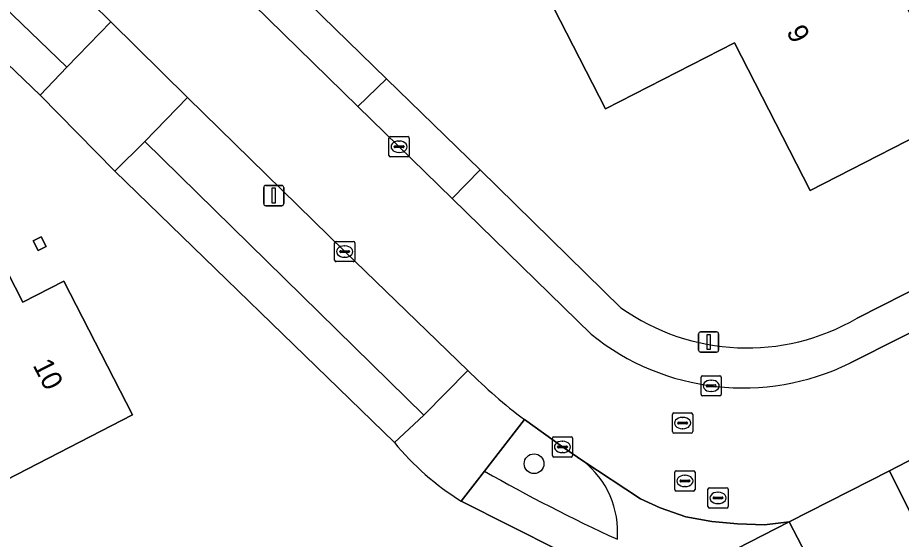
# Model space of a CAD drawing. Extents: x 162722 to 165104, y 384719 to 386284.
# Drawn here: x 163738.67 to 163782.39, y 384879.92 to 384905.7 of the extents above; entities that cross this region are included whole.
import ezdxf

# ---------------------------------------------------------------- set-up
doc = ezdxf.new("R2010")
doc.units = 0
for name, color, linetype in [('IMGEO_Boom', 7, 'Continuous'), ('IMGEO_Erf', 7, 'Continuous'), ('IMGEO_Groenvoorziening', 7, 'Continuous'), ('IMGEO_Kolk', 7, 'Continuous'), ('IMGEO_Lichtmast', 7, 'Continuous'), ('IMGEO_Pand', 7, 'Continuous'), ('IMGEO_Pand_nummerreeks', 7, 'Continuous'), ('IMGEO_Parkeervlak_open', 7, 'Continuous'), ('IMGEO_Rijbaan_lokaal_open', 7, 'Continuous'), ('IMGEO_Rioolput', 7, 'Continuous'), ('IMGEO_Voetpad_open', 7, 'Continuous')]:
    doc.layers.add(name, color=color, linetype=linetype)

msp = doc.modelspace()

# ---------------------------------------------------------------- linework, layer by layer
at = {"layer": 'IMGEO_Boom'}
msp.add_circle((163764.218, 384883.652), 0.489, dxfattribs=at)
at = {"layer": 'IMGEO_Erf'}
for points in [[(163743.466, 384898.114), (163739.775, 384901.866), (163727.21, 384913.912), (163723.266, 384917.713), (163708.711, 384931.843), (163707.497, 384933.071), (163703.684, 384937.056), (163680.028, 384919.248)], [(163780.2, 384890.85), (163802.549, 384902.163), (163807.441, 384904.73), (163819.455, 384910.881), (163825.569, 384913.978), (163829.408, 384915.914), (163834.666, 384918.562)], [(163744.145, 384915.113), (163756.92, 384902.682), (163761.551, 384898.186), (163768.518, 384891.364)], [(163757.307, 384884.706), (163743.466, 384898.114)], [(163763.01, 384867.097), (163767.881, 384878.148), (163760.604, 384881.808)]]:
    msp.add_lwpolyline(points, dxfattribs=at)
for points in [[(163785.355, 384900.981), (163777.882, 384897.15), (163774.136, 384904.459), (163767.758, 384901.19), (163764.87, 384906.825), (163771.152, 384910.045), (163770.733, 384910.863), (163778.304, 384914.744)], [(163726.707, 384892.894), (163728.818, 384893.978), (163735.374, 384897.343), (163735.863, 384897.594), (163737.794, 384893.832), (163738.923, 384891.634), (163740.951, 384892.675), (163744.345, 384886.063), (163734.448, 384880.983), (163730.109, 384889.438), (163728.82, 384888.776)], [(163739.824, 384894.873), (163740.07, 384894.393), (163739.679, 384894.193), (163739.433, 384894.673)]]:
    msp.add_lwpolyline(points, close=True, dxfattribs=at)
for centre, radius, start, end in [((163774.757, 384900.146), 10.772, 234.6101, 300.3512), ((163767.611, 384893.104), 13.292, 219.181, 238.1893)]:
    msp.add_arc(centre, radius, start, end, dxfattribs=at)
at = {"layer": 'IMGEO_Groenvoorziening'}
for points in [[(163743.27, 384905.487), (163742.334, 384906.411), (163734.773, 384913.719), (163730.72, 384917.677), (163728.529, 384915.354), (163741.103, 384903.254)], [(163760.946, 384888.265), (163754.848, 384894.139), (163747.074, 384901.756), (163744.952, 384899.586), (163758.757, 384886.047)], [(163786.314, 384881.972), (163784.84, 384884.855), (163783.113, 384883.98), (163781.796, 384883.299), (163783.206, 384880.485)]]:
    msp.add_lwpolyline(points, close=True, dxfattribs=at)
msp.add_lwpolyline([(163766.638, 384883.787), (163765.623, 384884.482), (163763.741, 384885.835), (163761.765, 384883.282)], dxfattribs=at)
for centre, radius, start, end in [((163763.905, 384880.277), 4.449, 355.3384, 52.0941), ((163804.304, 384958.238), 86.185, 240.424, 245.33575)]:
    msp.add_arc(centre, radius, start, end, dxfattribs=at)
at = {"layer": 'IMGEO_Kolk'}
for p, q in [((163757.039, 384898.892), (163757.039, 384899.744)), ((163757.114, 384899.818), (163757.966, 384899.818)), ((163758.04, 384899.744), (163758.04, 384898.892)), ((163757.298, 384899.312), (163757.298, 384899.324)), ((163757.736, 384899.275), (163757.338, 384899.275)), ((163757.341, 384899.361), (163757.739, 384899.361)), ((163757.527, 384899.598), (163757.552, 384899.598)), ((163757.782, 384899.324), (163757.782, 384899.312)), ((163757.55, 384899.038), (163757.525, 384899.038)), ((163757.966, 384898.818), (163757.114, 384898.818)), ((163754.347, 384893.713), (163754.347, 384894.565)), ((163754.422, 384894.639), (163755.274, 384894.639)), ((163755.348, 384894.565), (163755.348, 384893.713)), ((163754.606, 384894.133), (163754.606, 384894.145)), ((163755.044, 384894.096), (163754.646, 384894.096)), ((163754.649, 384894.182), (163755.047, 384894.182)), ((163754.835, 384894.419), (163754.86, 384894.419)), ((163755.09, 384894.145), (163755.09, 384894.133)), ((163755.274, 384893.639), (163754.422, 384893.639)), ((163754.858, 384893.859), (163754.833, 384893.859)), ((163772.48, 384887.075), (163772.48, 384887.927)), ((163772.555, 384888.001), (163773.407, 384888.001)), ((163773.481, 384887.927), (163773.481, 384887.075)), ((163772.739, 384887.495), (163772.739, 384887.507)), ((163772.782, 384887.544), (163773.18, 384887.544)), ((163772.968, 384887.781), (163772.993, 384887.781)), ((163773.223, 384887.507), (163773.223, 384887.495)), ((163773.177, 384887.458), (163772.779, 384887.458)), ((163772.991, 384887.221), (163772.966, 384887.221)), ((163773.407, 384887.001), (163772.555, 384887.001)), ((163765.122, 384884.056), (163765.122, 384884.908)), ((163765.197, 384884.982), (163766.049, 384884.982)), ((163766.123, 384884.908), (163766.123, 384884.056)), ((163765.381, 384884.476), (163765.381, 384884.488)), ((163765.819, 384884.439), (163765.421, 384884.439)), ((163765.424, 384884.525), (163765.822, 384884.525)), ((163765.61, 384884.762), (163765.635, 384884.762)), ((163765.865, 384884.488), (163765.865, 384884.476)), ((163766.049, 384883.982), (163765.197, 384883.982)), ((163765.633, 384884.202), (163765.608, 384884.202))]:
    msp.add_line(p, q, dxfattribs=at)
for points in [[(163757.039, 384898.892), (163757.039, 384899.744)], [(163757.114, 384899.818), (163757.966, 384899.818)], [(163758.04, 384899.744), (163758.04, 384898.892)], [(163757.966, 384898.818), (163757.114, 384898.818)], [(163754.347, 384893.713), (163754.347, 384894.565)], [(163754.422, 384894.639), (163755.274, 384894.639)], [(163755.348, 384894.565), (163755.348, 384893.713)], [(163755.274, 384893.639), (163754.422, 384893.639)], [(163772.48, 384887.075), (163772.48, 384887.927)], [(163772.555, 384888.001), (163773.407, 384888.001)], [(163773.481, 384887.927), (163773.481, 384887.075)], [(163773.407, 384887.001), (163772.555, 384887.001)], [(163765.122, 384884.056), (163765.122, 384884.908)], [(163765.197, 384884.982), (163766.049, 384884.982)], [(163766.123, 384884.908), (163766.123, 384884.056)], [(163766.049, 384883.982), (163765.197, 384883.982)]]:
    msp.add_lwpolyline(points, dxfattribs=at)
for centre, radius, start, end in [((163757.116, 384899.742), 0.0765, 91.552, 178.448), ((163757.116, 384899.742), 0.0765, 91.552, 178.448), ((163757.964, 384899.742), 0.0765, 1.552, 88.448), ((163757.964, 384899.742), 0.0765, 1.552, 88.448), ((163757.338, 384899.321), 0.0403, 85.8775, 175.7526), ((163757.335, 384899.311), 0.0366, 178.938, 274.7102), ((163757.739, 384899.318), 0.043, 264.8664, 352.4533), ((163757.743, 384899.323), 0.0386, 1.7309, 96.639), ((163757.116, 384898.894), 0.0765, 181.552, 268.448), ((163757.116, 384898.894), 0.0765, 181.552, 268.448), ((163757.964, 384898.894), 0.0765, 271.552, 358.448), ((163757.964, 384898.894), 0.0765, 271.552, 358.448), ((163754.424, 384894.563), 0.0765, 91.552, 178.448), ((163754.424, 384894.563), 0.0765, 91.552, 178.448), ((163755.272, 384894.563), 0.0765, 1.552, 88.448), ((163755.272, 384894.563), 0.0765, 1.552, 88.448), ((163754.646, 384894.142), 0.0403, 85.8775, 175.7526), ((163754.643, 384894.132), 0.0366, 178.938, 274.7102), ((163755.047, 384894.139), 0.043, 264.8664, 352.4533), ((163755.051, 384894.144), 0.0386, 1.7309, 96.639), ((163754.424, 384893.715), 0.0765, 181.552, 268.448), ((163754.424, 384893.715), 0.0765, 181.552, 268.448), ((163755.272, 384893.715), 0.0765, 271.552, 358.448), ((163755.272, 384893.715), 0.0765, 271.552, 358.448), ((163772.557, 384887.925), 0.0765, 91.552, 178.448), ((163772.557, 384887.925), 0.0765, 91.552, 178.448), ((163773.405, 384887.925), 0.0765, 1.552, 88.448), ((163773.405, 384887.925), 0.0765, 1.552, 88.448), ((163772.779, 384887.504), 0.0403, 85.8775, 175.7526), ((163772.776, 384887.494), 0.0366, 178.938, 274.7102), ((163773.18, 384887.501), 0.043, 264.8664, 352.4533), ((163773.184, 384887.506), 0.0386, 1.7309, 96.639), ((163772.557, 384887.077), 0.0765, 181.552, 268.448), ((163772.557, 384887.077), 0.0765, 181.552, 268.448), ((163773.405, 384887.077), 0.0765, 271.552, 358.448), ((163773.405, 384887.077), 0.0765, 271.552, 358.448), ((163765.199, 384884.906), 0.0765, 91.552, 178.448), ((163765.199, 384884.906), 0.0765, 91.552, 178.448), ((163766.047, 384884.906), 0.0765, 1.552, 88.448), ((163766.047, 384884.906), 0.0765, 1.552, 88.448), ((163765.421, 384884.485), 0.0403, 85.8775, 175.7526), ((163765.418, 384884.475), 0.0366, 178.938, 274.7102), ((163765.822, 384884.482), 0.043, 264.8664, 352.4533), ((163765.826, 384884.487), 0.0386, 1.7309, 96.639), ((163765.199, 384884.058), 0.0765, 181.552, 268.448), ((163765.199, 384884.058), 0.0765, 181.552, 268.448), ((163766.047, 384884.058), 0.0765, 271.552, 358.448), ((163766.047, 384884.058), 0.0765, 271.552, 358.448)]:
    msp.add_arc(centre, radius, start, end, dxfattribs=at)
for centre, major_axis, ratio, start_param, end_param in [((163757.526, 384899.318), (-0.387, 0.002), 0.722429, 4.712389, 7.853982), ((163757.551, 384899.318), (-0.39, 0.002), 0.717154, 1.570796, 4.712389), ((163754.834, 384894.139), (-0.387, 0.002), 0.722429, 4.712389, 7.853982), ((163754.859, 384894.139), (-0.39, 0.002), 0.717154, 1.570796, 4.712389), ((163772.967, 384887.501), (-0.387, 0.002), 0.722429, 4.712389, 7.853982), ((163772.992, 384887.501), (-0.39, 0.002), 0.717154, 1.570796, 4.712389), ((163765.609, 384884.482), (-0.387, 0.002), 0.722429, 4.712389, 7.853982), ((163765.634, 384884.482), (-0.39, 0.002), 0.717154, 1.570796, 4.712389)]:
    msp.add_ellipse(centre, major_axis=major_axis, ratio=ratio, start_param=start_param, end_param=end_param, dxfattribs=at)
at = {"layer": 'IMGEO_Lichtmast'}
for p, q in [((163750.84, 384896.506), (163750.84, 384897.306)), ((163750.84, 384897.306), (163750.84, 384896.506)), ((163750.94, 384897.406), (163751.73, 384897.406)), ((163751.73, 384897.406), (163750.94, 384897.406)), ((163751.83, 384897.306), (163751.83, 384896.506)), ((163751.83, 384896.506), (163751.83, 384897.306)), ((163751.73, 384896.406), (163750.94, 384896.406)), ((163750.94, 384896.406), (163751.73, 384896.406)), ((163772.46, 384890.166), (163773.25, 384890.166)), ((163773.25, 384890.166), (163772.46, 384890.166)), ((163772.36, 384889.266), (163772.36, 384890.066)), ((163772.36, 384890.066), (163772.36, 384889.266)), ((163773.35, 384890.066), (163773.35, 384889.266)), ((163773.35, 384889.266), (163773.35, 384890.066)), ((163773.25, 384889.166), (163772.46, 384889.166)), ((163772.46, 384889.166), (163773.25, 384889.166))]:
    msp.add_line(p, q, dxfattribs=at)
for points in [[(163751.26, 384897.281), (163751.41, 384897.281), (163751.41, 384896.531), (163751.26, 384896.531), (163751.26, 384897.281)], [(163772.78, 384890.041), (163772.93, 384890.041), (163772.93, 384889.291), (163772.78, 384889.291), (163772.78, 384890.041)]]:
    msp.add_lwpolyline(points, dxfattribs=at)
for centre, start, end in [((163750.94, 384897.306), 90, 180), ((163750.94, 384897.306), 90, 180), ((163751.73, 384897.306), 0, 90), ((163751.73, 384897.306), 360, 90), ((163750.94, 384896.506), 180, 270), ((163750.94, 384896.506), 180, 270), ((163751.73, 384896.506), 270, 0), ((163751.73, 384896.506), 270, 0), ((163772.46, 384890.066), 90, 180), ((163772.46, 384890.066), 90, 180), ((163773.25, 384890.066), 0, 90), ((163773.25, 384890.066), 360, 90), ((163772.46, 384889.266), 180, 270), ((163772.46, 384889.266), 180, 270), ((163773.25, 384889.266), 270, 0), ((163773.25, 384889.266), 270, 0)]:
    msp.add_arc(centre, 0.1, start, end, dxfattribs=at)
at = {"layer": 'IMGEO_Pand'}
for points in [[(163785.355, 384900.981), (163778.304, 384914.744), (163770.733, 384910.863), (163771.152, 384910.045), (163764.87, 384906.825), (163767.758, 384901.19), (163774.136, 384904.459), (163777.882, 384897.15)], [(163726.707, 384892.894), (163728.82, 384888.776), (163730.109, 384889.438), (163734.448, 384880.983), (163744.345, 384886.063), (163740.951, 384892.675), (163738.923, 384891.634), (163737.794, 384893.832), (163735.863, 384897.594), (163735.374, 384897.343), (163728.818, 384893.978)], [(163739.824, 384894.873), (163739.433, 384894.673), (163739.679, 384894.193), (163740.07, 384894.393)]]:
    msp.add_lwpolyline(points, close=True, dxfattribs=at)
at = {"layer": 'IMGEO_Parkeervlak_open'}
for points in [[(163742.747, 384913.794), (163743.694, 384912.858), (163755.5, 384901.311), (163756.92, 384902.682), (163744.145, 384915.113)], [(163779.841, 384888.62), (163795.08, 384896.282), (163803.402, 384900.516), (163802.549, 384902.163), (163780.2, 384890.85)], [(163768.518, 384891.364), (163761.551, 384898.186), (163760.158, 384896.76), (163767.038, 384890.055)]]:
    msp.add_lwpolyline(points, dxfattribs=at)
for centre, radius, start, end in [((163774.757, 384900.146), 10.772, 234.6101, 300.3512), ((163774.565, 384899.382), 11.985, 231.0938, 296.1158)]:
    msp.add_arc(centre, radius, start, end, dxfattribs=at)
at = {"layer": 'IMGEO_Rijbaan_lokaal_open'}
for points in [[(163905.177, 384945.85), (163902.719, 384950.896), (163902.168, 384950.54), (163900.427, 384949.633), (163882.365, 384940.529), (163873.077, 384935.831), (163865.823, 384932.161), (163860.722, 384929.573), (163858.06, 384928.229), (163847.803, 384923.025), (163835.53, 384916.828), (163830.317, 384914.202), (163827.86, 384912.942), (163826.397, 384912.222), (163820.324, 384909.131), (163816.539, 384907.204), (163808.313, 384902.998), (163803.402, 384900.516), (163795.08, 384896.282), (163779.841, 384888.62)], [(163712.452, 384935.454), (163725.854, 384922.399), (163726.925, 384921.347), (163730.72, 384917.677), (163734.773, 384913.719), (163742.334, 384906.411), (163743.27, 384905.487), (163747.074, 384901.756), (163754.848, 384894.139), (163760.946, 384888.265)], [(163767.038, 384890.055), (163760.158, 384896.76), (163755.5, 384901.311), (163743.694, 384912.858), (163742.747, 384913.794), (163742.638, 384913.882), (163730.224, 384925.82), (163729.987, 384926.103)], [(163763.741, 384885.835), (163765.623, 384884.482), (163766.638, 384883.787), (163769.488, 384881.914), (163770.453, 384881.465), (163771.729, 384881.018), (163773.005, 384880.8), (163774.281, 384880.684), (163775.618, 384880.634), (163776.834, 384880.778), (163781.796, 384883.299), (163783.113, 384883.98)], [(163774.232, 384879.445), (163776.834, 384880.778), (163775.618, 384880.634), (163774.281, 384880.684), (163773.005, 384880.8), (163771.729, 384881.018), (163770.453, 384881.465), (163769.488, 384881.914), (163766.638, 384883.787)]]:
    msp.add_lwpolyline(points, dxfattribs=at)
for centre, radius, start, end in [((163774.565, 384899.382), 11.985, 231.0938, 296.1158), ((163778.942, 384906.142), 25.366, 224.8095, 233.1825), ((163763.905, 384880.277), 4.449, 355.3384, 52.0941)]:
    msp.add_arc(centre, radius, start, end, dxfattribs=at)
at = {"layer": 'IMGEO_Rioolput'}
for p, q in [((163771.141, 384886.162), (163771.993, 384886.162)), ((163771.066, 384885.236), (163771.066, 384886.088)), ((163771.554, 384885.942), (163771.579, 384885.942)), ((163772.067, 384886.088), (163772.067, 384885.236)), ((163771.325, 384885.656), (163771.325, 384885.668)), ((163771.763, 384885.619), (163771.365, 384885.619)), ((163771.368, 384885.705), (163771.766, 384885.705)), ((163771.577, 384885.382), (163771.552, 384885.382)), ((163771.809, 384885.668), (163771.809, 384885.656)), ((163771.993, 384885.162), (163771.141, 384885.162)), ((163771.18, 384882.374), (163771.18, 384883.226)), ((163771.255, 384883.3), (163772.107, 384883.3)), ((163772.181, 384883.226), (163772.181, 384882.374)), ((163771.439, 384882.794), (163771.439, 384882.806)), ((163771.877, 384882.757), (163771.479, 384882.757)), ((163771.482, 384882.843), (163771.88, 384882.843)), ((163771.668, 384883.08), (163771.693, 384883.08)), ((163771.923, 384882.806), (163771.923, 384882.794)), ((163772.107, 384882.3), (163771.255, 384882.3)), ((163771.691, 384882.52), (163771.666, 384882.52)), ((163772.82, 384881.535), (163772.82, 384882.387)), ((163772.895, 384882.461), (163773.747, 384882.461)), ((163773.308, 384882.241), (163773.333, 384882.241)), ((163773.821, 384882.387), (163773.821, 384881.535)), ((163773.079, 384881.955), (163773.079, 384881.967)), ((163773.517, 384881.918), (163773.119, 384881.918)), ((163773.122, 384882.004), (163773.52, 384882.004)), ((163773.563, 384881.967), (163773.563, 384881.955)), ((163773.747, 384881.461), (163772.895, 384881.461)), ((163773.331, 384881.681), (163773.306, 384881.681))]:
    msp.add_line(p, q, dxfattribs=at)
for points in [[(163771.141, 384886.162), (163771.993, 384886.162)], [(163771.066, 384885.236), (163771.066, 384886.088)], [(163772.067, 384886.088), (163772.067, 384885.236)], [(163771.993, 384885.162), (163771.141, 384885.162)], [(163771.18, 384882.374), (163771.18, 384883.226)], [(163771.255, 384883.3), (163772.107, 384883.3)], [(163772.181, 384883.226), (163772.181, 384882.374)], [(163772.107, 384882.3), (163771.255, 384882.3)], [(163772.82, 384881.535), (163772.82, 384882.387)], [(163772.895, 384882.461), (163773.747, 384882.461)], [(163773.821, 384882.387), (163773.821, 384881.535)], [(163773.747, 384881.461), (163772.895, 384881.461)]]:
    msp.add_lwpolyline(points, dxfattribs=at)
for centre, radius, start, end in [((163771.143, 384886.086), 0.0765, 91.552, 178.448), ((163771.143, 384886.086), 0.0765, 91.552, 178.448), ((163771.991, 384886.086), 0.0765, 1.552, 88.448), ((163771.991, 384886.086), 0.0765, 1.552, 88.448), ((163771.365, 384885.665), 0.0403, 85.8775, 175.7526), ((163771.362, 384885.655), 0.0366, 178.938, 274.7102), ((163771.766, 384885.662), 0.043, 264.8664, 352.4533), ((163771.77, 384885.667), 0.0386, 1.7309, 96.639), ((163771.143, 384885.238), 0.0765, 181.552, 268.448), ((163771.143, 384885.238), 0.0765, 181.552, 268.448), ((163771.991, 384885.238), 0.0765, 271.552, 358.448), ((163771.991, 384885.238), 0.0765, 271.552, 358.448), ((163771.257, 384883.224), 0.0765, 91.552, 178.448), ((163771.257, 384883.224), 0.0765, 91.552, 178.448), ((163772.105, 384883.224), 0.0765, 1.552, 88.448), ((163772.105, 384883.224), 0.0765, 1.552, 88.448), ((163771.479, 384882.803), 0.0403, 85.8775, 175.7526), ((163771.476, 384882.793), 0.0366, 178.938, 274.7102), ((163771.88, 384882.8), 0.043, 264.8664, 352.4533), ((163771.884, 384882.805), 0.0386, 1.7309, 96.639), ((163771.257, 384882.376), 0.0765, 181.552, 268.448), ((163771.257, 384882.376), 0.0765, 181.552, 268.448), ((163772.105, 384882.376), 0.0765, 271.552, 358.448), ((163772.105, 384882.376), 0.0765, 271.552, 358.448), ((163772.897, 384882.385), 0.0765, 91.552, 178.448), ((163772.897, 384882.385), 0.0765, 91.552, 178.448), ((163773.745, 384882.385), 0.0765, 1.552, 88.448), ((163773.745, 384882.385), 0.0765, 1.552, 88.448), ((163773.119, 384881.964), 0.0403, 85.8775, 175.7526), ((163773.116, 384881.954), 0.0366, 178.938, 274.7102), ((163773.52, 384881.961), 0.043, 264.8664, 352.4533), ((163773.524, 384881.966), 0.0386, 1.7309, 96.639), ((163772.897, 384881.537), 0.0765, 181.552, 268.448), ((163772.897, 384881.537), 0.0765, 181.552, 268.448), ((163773.745, 384881.537), 0.0765, 271.552, 358.448), ((163773.745, 384881.537), 0.0765, 271.552, 358.448)]:
    msp.add_arc(centre, radius, start, end, dxfattribs=at)
for centre, major_axis, ratio, start_param, end_param in [((163771.553, 384885.662), (-0.387, 0.002), 0.722429, 4.712389, 7.853982), ((163771.578, 384885.662), (-0.39, 0.002), 0.717154, 1.570796, 4.712389), ((163771.667, 384882.8), (-0.387, 0.002), 0.722429, 4.712389, 7.853982), ((163771.692, 384882.8), (-0.39, 0.002), 0.717154, 1.570796, 4.712389), ((163773.307, 384881.961), (-0.387, 0.002), 0.722429, 4.712389, 7.853982), ((163773.332, 384881.961), (-0.39, 0.002), 0.717154, 1.570796, 4.712389)]:
    msp.add_ellipse(centre, major_axis=major_axis, ratio=ratio, start_param=start_param, end_param=end_param, dxfattribs=at)
at = {"layer": 'IMGEO_Voetpad_open'}
for points in [[(163728.529, 384915.354), (163727.21, 384913.912), (163739.775, 384901.866), (163741.103, 384903.254)], [(163741.103, 384903.254), (163739.775, 384901.866), (163743.466, 384898.114), (163744.952, 384899.586), (163747.074, 384901.756), (163743.27, 384905.487)], [(163760.158, 384896.76), (163761.551, 384898.186), (163756.92, 384902.682), (163755.5, 384901.311)], [(163744.952, 384899.586), (163743.466, 384898.114), (163757.307, 384884.706), (163758.757, 384886.047)]]:
    msp.add_lwpolyline(points, close=True, dxfattribs=at)
for points in [[(163760.946, 384888.265), (163758.757, 384886.047), (163757.307, 384884.706)], [(163760.604, 384881.808), (163761.765, 384883.282), (163763.741, 384885.835)], [(163761.765, 384883.282), (163760.604, 384881.808), (163767.881, 384878.148)], [(163784.106, 384878.785), (163784.062, 384878.889), (163783.206, 384880.485), (163781.796, 384883.299), (163776.834, 384880.778), (163778.51, 384877.58)], [(163772.676, 384877.737), (163774.677, 384876.823), (163775.31, 384877.306), (163776.526, 384877.488), (163778.51, 384877.58), (163776.834, 384880.778), (163774.232, 384879.445)]]:
    msp.add_lwpolyline(points, dxfattribs=at)
for centre, radius, start, end in [((163778.942, 384906.142), 25.366, 224.8095, 233.1825), ((163767.611, 384893.104), 13.292, 219.181, 238.1893), ((163804.304, 384958.238), 86.185, 240.424, 245.33575)]:
    msp.add_arc(centre, radius, start, end, dxfattribs=at)

# ---------------------------------------------------------------- texts
at = {"layer": 'IMGEO_Pand_nummerreeks'}
for s, rotation, p in [('9', 297.136, (163776.682, 384905.016)), ('10', 297.1718, (163739.396, 384888.523))]:
    msp.add_text(s, height=1, rotation=rotation, dxfattribs=at).set_placement(p)

doc.saveas('drawing.dxf')
